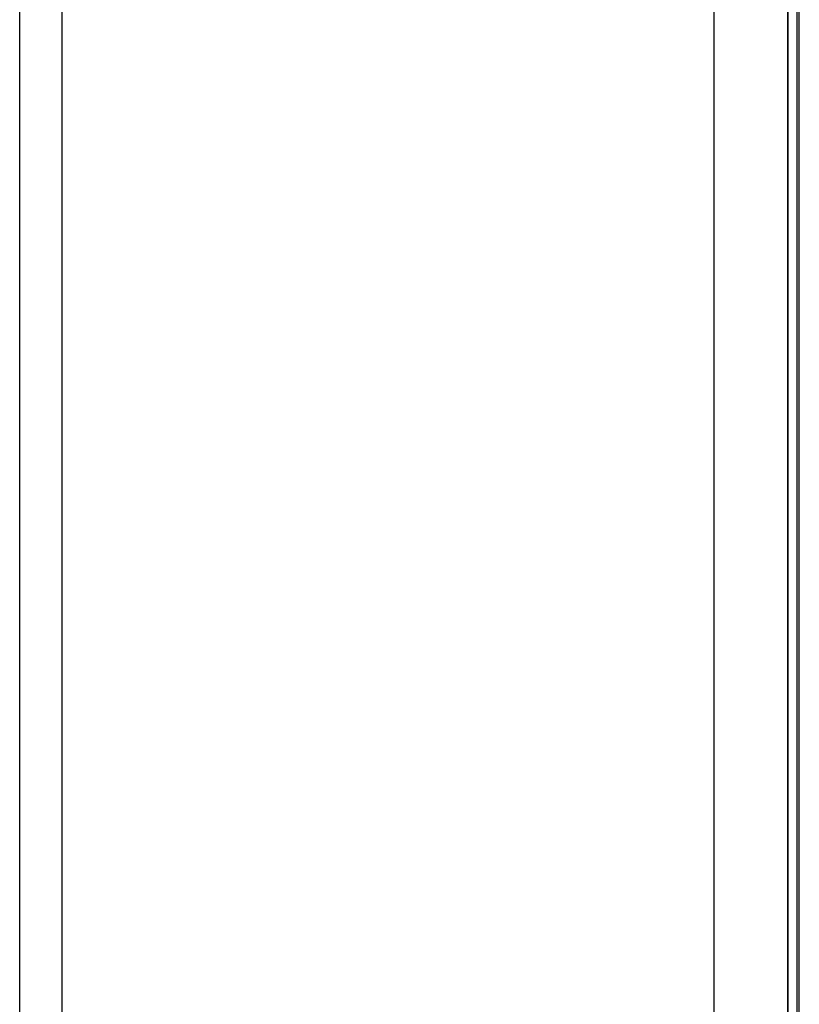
# Model space of a CAD drawing. Header units: inches. Extents: x 0 to 77643, y -44170 to 0.
# Tile 363 of 546: x 76172.45 to 76177.95, y -39551.39 to -39544.44. Entities that reach past the tile are written whole.
import ezdxf

# ---------------------------------------------------------------- set-up
doc = ezdxf.new("R2010")
doc.units = ezdxf.units.IN
doc.header["$MEASUREMENT"] = 0
doc.layers.get('0').update_dxf_attribs({"lineweight": 0})
doc.layers.add('FAKRO LOFT LADDERS', color=7, linetype='Continuous')

# ---------------------------------------------------------------- blocks, each defined once
blk = doc.blocks.new('A$C6AF374F8')
at = {"layer": 'FAKRO LOFT LADDERS', "color": 7, "linetype": 'Continuous'}
for p, q in [((707.5, 1575.167), (707.5, 2754.167)), ((707.346, 1575.321), (707.346, 2754.013)), ((706.696, 1575.971), (706.696, 2753.363)), ((706.696, 2753.363), (706.696, 1575.971)), ((701.5, 1581.167), (701.5, 2748.167)), ((652.5, 2186.563), (652.5, 2476.251)), ((655.5, 2186.563), (655.5, 2476.251))]:
    blk.add_line(p, q, dxfattribs=at)

msp = doc.modelspace()

# ---------------------------------------------------------------- block references
at = {"xscale": 0.1, "yscale": 0.1, "zscale": 0.1}
msp.add_blockref('A$C6AF374F8', (76107.1973, -39773.38402), dxfattribs=at)

doc.saveas('drawing.dxf')
